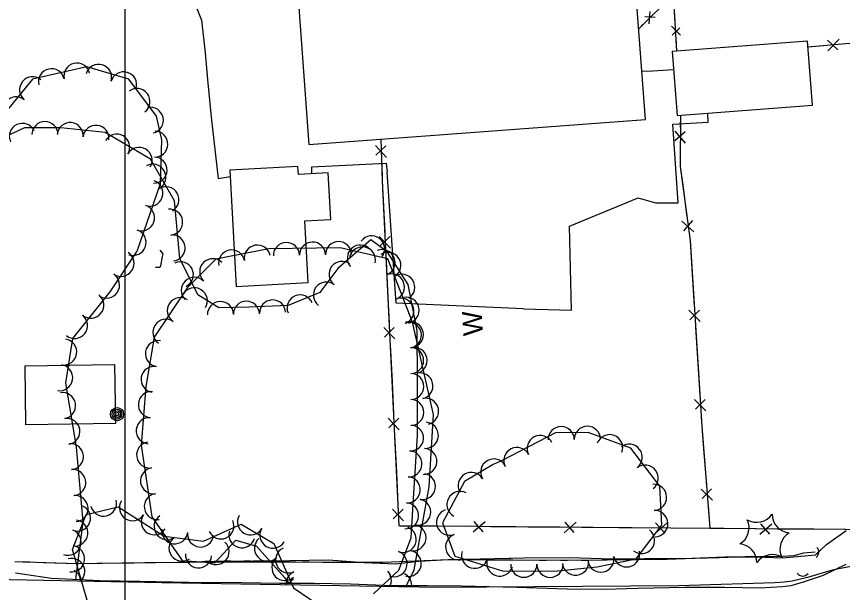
# Model space of a CAD drawing. Extents: x 353423 to 364002, y 127000 to 201942.
# Drawn here: x 360966.6 to 361220, y 132251.2 to 132428 of the extents above; entities that cross this region are included whole.
import ezdxf

# ---------------------------------------------------------------- set-up
doc = ezdxf.new("R2010")
doc.units = 0
for name, color, linetype in [('E_DTM_SlopeBottom', 7, 'Continuous'), ('E_DTM_SlopeTop', 7, 'Continuous'), ('E_FEN_Generic', 7, 'Continuous'), ('E_LAND_BrushLine', 7, 'Continuous'), ('E_LAND_TreeLine', 7, 'Continuous'), ('E_MISCPROP', 7, 'Continuous'), ('E_STRUCT_WingWall', 7, 'Continuous'), ('E_WTR_FlowLine', 7, 'Continuous')]:
    doc.layers.add(name, color=color, linetype=linetype)

msp = doc.modelspace()

# ---------------------------------------------------------------- linework, layer by layer
at = {"layer": 'E_DTM_SlopeBottom'}
for p, q in [((361160.93, 132429.47), (361160.65, 132425.68)), ((361162.6, 132427.61), (361159.34, 132427.82)), ((361170.28, 132422.24), (361167.61, 132424.94)), ((361167.78, 132422.21), (361170.09, 132424.52)), ((361215.45, 132420.73), (361218.55, 132417.77)), ((361215.56, 132417.44), (361219.03, 132421.04)), ((361168.55, 132392.73), (361171.74, 132389.05)), ((361171.75, 132392.55), (361168.61, 132389.8)), ((361076.72, 132388.34), (361080.09, 132384.73)), ((361079.97, 132388.28), (361076.89, 132385.38)), ((361170.76, 132365.13), (361174.42, 132361.91)), ((361173.96, 132365.39), (361171.22, 132362.23)), ((361077.92, 132360.43), (361081.34, 132356.87)), ((361081.17, 132360.42), (361078.13, 132357.46)), ((361172.91, 132337.83), (361176.34, 132334.37)), ((361176.12, 132337.86), (361173.17, 132334.91)), ((361079.27, 132332.55), (361082.69, 132328.99)), ((361082.52, 132332.54), (361079.48, 132329.58)), ((361174.65, 132310.37), (361178.08, 132306.91)), ((361177.85, 132310.4), (361174.9, 132307.45)), ((361080.62, 132304.67), (361084.04, 132301.1)), ((361083.87, 132304.65), (361080.83, 132301.7)), ((361176.65, 132282.9), (361180.12, 132279.49)), ((361179.85, 132282.98), (361176.94, 132279.99)), ((361081.97, 132276.78), (361085.39, 132273.22)), ((361085.22, 132276.77), (361082.18, 132273.82)), ((361106.68, 132269.77), (361110.43, 132272.99)), ((361106.88, 132273.02), (361109.65, 132269.82)), ((361134.59, 132269.55), (361138.34, 132272.77)), ((361134.79, 132272.79), (361137.56, 132269.59)), ((361162.51, 132269.33), (361166.26, 132272.54)), ((361162.7, 132272.57), (361165.48, 132269.37)), ((361194.66, 132269.1), (361198.36, 132272.27)), ((361194.85, 132272.29), (361197.59, 132269.14))]:
    msp.add_line(p, q, dxfattribs=at)
for points in [[(361209.41, 132418.68), (361282.87, 132425.06), (361261.85, 132512.98)], [(361169.24, 132417.33), (361168.16, 132434.76), (361157.5, 132424.18)], [(361168.68, 132426.33), (361168.16, 132434.76), (361167.96, 132434.56)], [(361158.91, 132425.58), (361157.5, 132424.18)], [(361169.24, 132417.33), (361169, 132421.26)], [(361209.41, 132418.68), (361214.24, 132419.1)], [(361170.28, 132397.62), (361170.24, 132381.96), (361173.28, 132359.23), (361176.89, 132302.24), (361179.29, 132270.94), (361234.56, 132270.49), (361321.26, 132269.67)], [(361170.28, 132397.62), (361170.27, 132393.87)], [(361078.4, 132390.33), (361078.42, 132389.56)], [(361078.4, 132390.33), (361078.83, 132377.5), (361083.96, 132271.7), (361179.29, 132270.94)], [(361170.26, 132387.37), (361170.24, 132381.96), (361171.01, 132376.24)], [(361078.65, 132382.97), (361078.83, 132377.5), (361079.12, 132371.64)], [(361122.13, 132338.27), (361083.13, 132339.94), (361080.34, 132380.14)], [(361171.01, 132376.24), (361172.31, 132366.49)], [(361079.12, 132371.64), (361079.6, 132361.67)], [(361173.17, 132360.05), (361173.28, 132359.23), (361173.94, 132348.89)], [(361010.61, 132356.2), (361011.49, 132355.13), (361011.34, 132354.26), (361010.8, 132351.47), (361010.62, 132350.89), (361009.28, 132350.89)], [(361079.92, 132355.09), (361080.47, 132343.76)], [(361173.94, 132348.89), (361174.56, 132339.08)], [(361080.47, 132343.76), (361080.95, 132333.79)], [(361174.97, 132332.59), (361175.67, 132321.43)], [(361081.27, 132327.21), (361081.82, 132315.88)], [(361175.67, 132321.43), (361176.29, 132311.62)], [(361081.82, 132315.88), (361082.3, 132305.91)], [(361176.7, 132305.13), (361176.89, 132302.24), (361177.52, 132293.98)], [(361082.62, 132299.32), (361083.17, 132287.99)], [(361177.52, 132293.98), (361178.28, 132284.18)], [(361083.17, 132287.99), (361083.65, 132278.03)], [(361178.78, 132277.7), (361179.29, 132270.94), (361183.7, 132270.9)], [(361084.21, 132271.69), (361095.55, 132271.6)], [(361095.55, 132271.6), (361105.53, 132271.52)], [(361112.12, 132271.47), (361123.47, 132271.38)], [(361123.47, 132271.38), (361133.44, 132271.3)], [(361140.04, 132271.25), (361151.38, 132271.16)], [(361151.38, 132271.16), (361161.36, 132271.08)], [(361167.95, 132271.03), (361179.29, 132270.94)], [(361183.7, 132270.9), (361193.53, 132270.82)], [(361200.03, 132270.77), (361211.21, 132270.68)], [(361211.21, 132270.68), (361221.04, 132270.6)]]:
    msp.add_lwpolyline(points, dxfattribs=at)
msp.add_arc((361207.83, 132258.31), 2.06, 216.0446, 322.2841, dxfattribs=at)
msp.add_ellipse((361211.03, 132263.57), major_axis=(0.16, 1.87), ratio=0.91476, start_param=3.785288, end_param=5.639518, dxfattribs=at)
at = {"layer": 'E_DTM_SlopeTop'}
for points in [[(361227.31, 132260.12), (361216.9, 132258.06), (361209.26, 132255.83), (361204.54, 132254.67), (361202.08, 132254.38), (361199.25, 132254.18), (361169.71, 132253.2), (361096.07, 132252.69), (361011.16, 132254.12), (360824.87, 132257.82)], [(360966.26, 132257.19), (360977.37, 132255.56), (360992.23, 132254.91), (361004.5, 132254.63), (361019.37, 132254.4), (361035.79, 132254.21), (361047.35, 132254.03), (361057.93, 132254.05), (361069.08, 132253.8), (361081.93, 132253.34), (361092.59, 132253.36), (361103.11, 132253.21), (361120.11, 132252.79), (361135.51, 132252.33), (361147.21, 132252.24), (361157.21, 132252.57), (361171.84, 132252.8), (361183.87, 132252.78), (361194.77, 132252.66), (361201.51, 132253.01), (361204.32, 132253.34), (361208.03, 132254.44), (361214.19, 132256.56), (361221.19, 132259.86)]]:
    msp.add_lwpolyline(points, dxfattribs=at)
at = {"layer": 'E_FEN_Generic'}
for points in [[(360984.84, 132255.24), (360987.06, 132272.9), (360984.98, 132295.78), (360981.72, 132315.51), (360983.88, 132329.15), (360995.33, 132343.44), (361003.64, 132355.89), (361010.78, 132376.74), (361011.18, 132390.1), (361009.55, 132397.34), (361001.03, 132408.7), (360988.19, 132412.51), (360971.53, 132408.74), (360959.13, 132393.65), (360957.1, 132378.75), (360960.29, 132353.75), (360956.07, 132335.41), (360950.38, 132304.32), (360951.94, 132280.8), (360955.51, 132257.92)], [(361076.09, 132250.73), (361083.94, 132258.06), (361087.65, 132267.92), (361088.54, 132281.65), (361089.64, 132299.4), (361089.67, 132316.2), (361089.53, 132331.52), (361086.76, 132345.72), (361080.48, 132355.59), (361075.35, 132359.43), (361065.23, 132350.65), (361059.68, 132343.3), (361049.98, 132339.29), (361038.04, 132338.73), (361028.68, 132338.57), (361022.25, 132342.49), (361016.76, 132353.73), (361015.09, 132371.36), (361007.7, 132384.17), (360993.8, 132392.38), (360980.25, 132393.83), (360969.05, 132393.79), (360957.09, 132388.25)], [(361086.22, 132253.35), (361088.58, 132258.19), (361093.26, 132283.62), (361094.5, 132305.81), (361088.07, 132334.17), (361080.54, 132353.61), (361065.93, 132356.97), (361044.03, 132356.62), (361027.72, 132353.51), (361019.11, 132344.82), (361008.88, 132329.5), (361006.34, 132314.45), (361004.89, 132296.44), (361008.16, 132274.45), (361017.46, 132261.05), (361027.46, 132260.25), (361033.94, 132267.25), (361040.23, 132265.39), (361048.97, 132255.68), (361050.01, 132254.04)], [(361115.6, 132291.71), (361112.87, 132290.48), (361104.05, 132285.25), (361097.31, 132272.62), (361101.08, 132262.29), (361115.72, 132257.8), (361131.59, 132257.76), (361144.72, 132259.08), (361156.68, 132261.49), (361164.55, 132271.81), (361164, 132283.84), (361155.11, 132295.45), (361141.97, 132300.28), (361131.98, 132300.16), (361115.6, 132291.71)], [(360988.41, 132248.39), (360983.83, 132264.39), (360988, 132275.16), (360997.79, 132277.53), (361011.95, 132268.43), (361024.01, 132266.92), (361035.53, 132272.11), (361045.52, 132266.18), (361051.63, 132252.64), (361061.55, 132245.84)]]:
    msp.add_lwpolyline(points, dxfattribs=at)
for centre, radius, start, end in [((360977.33, 132407.91), 4, 12.7519, 192.7365), ((360985.13, 132409.67), 4, 12.7519, 192.7365), ((360991.8, 132409.26), 4, 343.4915, 163.4762), ((360971.54, 132405.46), 4, 50.6048, 230.5894), ((360999.47, 132406.98), 4, 343.4915, 163.4762), ((361003.55, 132401.86), 4, 306.8624, 126.8471), ((360966.47, 132399.28), 4, 50.6048, 230.5894), ((361007.68, 132396.11), 4, 282.6572, 102.6418), ((360968.4, 132391.18), 3.99, 24.8487, 204.8334), ((360975.34, 132391.72), 3.99, 0.2428, 180.2275), ((360983.07, 132391.43), 3.99, 353.8904, 173.875), ((360990.99, 132390.58), 3.99, 353.8904, 173.875), ((360997.36, 132387.85), 3.99, 329.43, 149.4146), ((361009.04, 132388.8), 4, 268.3078, 88.2925), ((361004.23, 132383.8), 3.99, 329.43, 149.4146), ((361008.81, 132380.8), 4, 268.3078, 88.2925), ((361008.47, 132378.64), 3.99, 299.9956, 119.9803), ((361007.55, 132373.76), 4, 251.1093, 71.094), ((361012.46, 132371.74), 3.99, 299.9956, 119.9803), ((361004.96, 132366.19), 4, 251.1093, 71.094), ((361013.61, 132364.86), 3.99, 275.4356, 95.4202), ((361002.37, 132358.63), 4, 251.1093, 71.094), ((361014.36, 132356.93), 3.99, 275.4356, 95.4202), ((361049.42, 132354.61), 4, 0.9302, 180.9149), ((361057.42, 132354.74), 4, 0.9302, 180.9149), ((361065.41, 132354.87), 4, 0.9302, 180.9149), ((361075.58, 132356.65), 3.99, 323.1699, 143.1546), ((361032.63, 132352.31), 4, 10.8054, 190.79), ((361040.49, 132353.81), 4, 10.8054, 190.79), ((361072.1, 132353.84), 3.99, 40.9619, 220.9466), ((361072.72, 132353.26), 4, 347.0605, 167.0452), ((361078.75, 132352.43), 4, 291.1749, 111.1596), ((360998.67, 132352.21), 4, 236.3024, 56.2871), ((361026.82, 132349.62), 4, 45.2446, 225.2293), ((361080.55, 132351.59), 3.99, 302.4379, 122.4226), ((361016.89, 132348.72), 3.99, 296.0174, 116.0021), ((361066.48, 132348.83), 3.99, 52.92, 232.9047), ((360994.23, 132345.55), 4, 236.3024, 56.2871), ((361081.64, 132344.97), 4, 291.1749, 111.1596), ((361084.83, 132344.86), 3.99, 302.4379, 122.4226), ((361021.18, 132343.94), 4, 45.2446, 225.2293), ((361061.67, 132342.47), 3.99, 52.92, 232.9047), ((361021.18, 132340.69), 3.99, 328.6434, 148.628), ((360989.41, 132339.4), 4, 231.2811, 51.2658), ((361016.87, 132337.7), 4, 56.2749, 236.2596), ((361037.15, 132336.62), 3.99, 0.9625, 180.9472), ((361045.18, 132336.98), 3.99, 2.7221, 182.7068), ((361053.61, 132338.53), 3.99, 22.4495, 202.4342), ((361084.53, 132337.52), 4, 291.1749, 111.1596), ((361086.17, 132337.8), 3.99, 281.0488, 101.0335), ((361029.18, 132336.49), 3.99, 0.9625, 180.9472), ((360984.41, 132333.16), 4, 231.2811, 51.2658), ((361012.43, 132331.05), 4, 56.2749, 236.2596), ((361086.83, 132330.2), 4, 282.7833, 102.7679), ((361087.45, 132330.34), 3.99, 270.5573, 90.542), ((360981.1, 132325), 4, 261.0109, 80.9956), ((361010.15, 132324.48), 4, 80.4438, 260.4285), ((361087.53, 132322.37), 3.99, 270.5573, 90.542), ((361088.6, 132322.39), 4, 282.7833, 102.7679), ((360979.85, 132317.1), 4, 261.0109, 80.9956), ((361008.83, 132316.59), 4, 80.4438, 260.4285), ((361087.58, 132314.42), 3.99, 269.8883, 89.873), ((361090.36, 132314.59), 4, 282.7833, 102.7679), ((361007.99, 132308.83), 4, 85.3925, 265.3772), ((360980.75, 132308.53), 4, 279.3831, 99.3678), ((361087.57, 132306.45), 3.99, 269.8883, 89.873), ((361092.13, 132306.79), 4, 282.7833, 102.7679), ((360982.05, 132300.64), 4, 279.3831, 99.3678), ((361007.34, 132300.85), 4, 85.3925, 265.3772), ((361087.5, 132298.6), 3.99, 266.451, 86.4357), ((361092.05, 132299.42), 4, 266.8004, 86.7851), ((361133.72, 132298.07), 4.03, 0.7309, 180.7155), ((361141.77, 132298.17), 4.03, 0.7309, 180.7155), ((361127.31, 132295.37), 4.03, 27.2943, 207.279), ((361148.59, 132295.6), 4.03, 339.8121, 159.7968), ((360983.14, 132292.88), 4, 275.2002, 95.1849), ((361007.46, 132293.38), 4, 98.4779, 278.4626), ((361091.6, 132291.43), 4, 266.8004, 86.7851), ((361120.15, 132291.68), 4.03, 27.2943, 207.279), ((361154.58, 132292.67), 4.03, 307.4531, 127.4378), ((361087, 132290.65), 3.99, 266.451, 86.4357), ((361113.06, 132288.14), 4.03, 30.6658, 210.6505), ((361159.48, 132286.28), 4.03, 307.4531, 127.4378), ((360983.86, 132284.91), 4, 275.2002, 95.1849), ((361008.64, 132285.47), 4, 98.4779, 278.4626), ((361091.15, 132283.71), 4, 259.5757, 79.5604), ((361106.13, 132284.03), 4.03, 30.6658, 210.6505), ((361086.51, 132282.69), 3.99, 266.451, 86.4357), ((361162.05, 132280.38), 4.03, 272.6342, 92.6189), ((360984.59, 132276.94), 4, 275.2002, 95.1849), ((361009.82, 132277.56), 4, 98.4779, 278.4626), ((361089.7, 132275.85), 4, 259.5757, 79.5604), ((361102.67, 132278.18), 4.03, 61.9154, 241.9001), ((360985.33, 132274.05), 3.99, 248.8504, 68.8351), ((360993.32, 132278.59), 3.99, 193.6412, 13.6259), ((361002.18, 132277.19), 3.99, 147.2722, 327.2569), ((361086, 132274.74), 3.99, 266.3365, 86.3212), ((361008.88, 132272.88), 3.99, 147.2722, 327.2569), ((361012.83, 132271.4), 4, 124.7668, 304.7515), ((361038.4, 132272.83), 3.99, 149.3254, 329.3101), ((361099.5, 132272.76), 4.03, 110.0553, 290.04), ((361162.41, 132272.33), 4.03, 272.6342, 92.6189), ((361193.7, 132278.47), 5.72, 239.7427, 325.5076), ((361204.15, 132275.2), 5.72, 179.7427, 265.5076), ((360984.51, 132269.44), 4, 262.8552, 82.8399), ((361029.32, 132271.6), 3.99, 204.2902, 24.2749), ((361185.65, 132271.06), 5.72, 299.7427, 25.5076), ((360982.45, 132266.62), 3.99, 248.8504, 68.8351), ((361015.17, 132270.13), 3.99, 172.8458, 352.8305), ((361023.08, 132269.13), 3.99, 172.8458, 352.8305), ((361035.76, 132268.89), 4, 163.5643, 343.5489), ((361045.26, 132268.76), 3.99, 149.3254, 329.3101), ((361085.25, 132267.47), 3.99, 249.3651, 69.3498), ((361088.25, 132267.98), 4, 259.5757, 79.5604), ((361158.36, 132267.17), 4.03, 232.6788, 52.6635), ((361017.39, 132264.83), 4, 124.7668, 304.7515), ((361043.61, 132264.77), 4, 132.0118, 311.9964), ((361102.27, 132265.19), 4.03, 110.0553, 290.04), ((361206.54, 132264.52), 5.72, 119.7427, 205.5076), ((360983.52, 132261.5), 4, 262.8552, 82.8399), ((361027.84, 132263.74), 4, 227.2164, 47.201), ((361050.07, 132261.17), 3.99, 114.2853, 294.27), ((361188.04, 132260.38), 5.72, 359.7427, 85.5076), ((361022.47, 132262.75), 4, 175.4454, 355.4301), ((361082.44, 132260.01), 3.99, 249.3651, 69.3498), ((361086.8, 132260.11), 4, 259.5757, 79.5604), ((361107.18, 132262.62), 4.03, 162.9503, 342.935), ((361145.9, 132261.46), 4.03, 191.4116, 11.3963), ((361153.8, 132263.06), 4.03, 191.4116, 11.3963), ((361198.49, 132257.11), 5.72, 59.7427, 145.5076), ((360983.58, 132257.67), 3.99, 309.9758, 105.9571), ((361048.96, 132258.82), 4, 132.0118, 311.9964), ((361114.88, 132260.26), 4.03, 162.9503, 342.935), ((361122.26, 132259.89), 4.03, 179.8777, 359.8624), ((361130.31, 132259.87), 4.03, 179.8777, 359.8624), ((361138.12, 132260.53), 4.03, 185.7187, 5.7034), ((360982.3, 132254.55), 4, 8.9677, 59.1387), ((361053.34, 132253.91), 3.99, 114.2853, 186.2052), ((361077.63, 132255.03), 3.99, 328.4992, 43.0382), ((361083.88, 132253.33), 4, 0.2871, 63.9967), ((361053.76, 132252.01), 4, 122.1479, 149.5091)]:
    msp.add_arc(centre, radius, start, end, dxfattribs=at)
at = {"layer": 'E_LAND_BrushLine'}
for centre, radius in [((360997.46, 132305.93), 2.02), ((360997.45, 132305.93), 1.52), ((360997.49, 132305.93), 1.01), ((360997.48, 132305.93), 0.502)]:
    msp.add_circle(centre, radius, dxfattribs=at)
at = {"layer": 'E_LAND_TreeLine'}
msp.add_line((361000, 131000), (361000, 133500), dxfattribs=at)
at = {"layer": 'E_MISCPROP'}
for points in [[(360975.07, 132435.52), (360986.54, 132440.37), (360993.72, 132442.33), (361001.48, 132443.23), (361008.85, 132443.39), (361014.04, 132442.11), (361018.09, 132438.92), (361020.43, 132434.31), (361023.34, 132426.88), (361024.53, 132416.83), (361025.25, 132408.66), (361026.38, 132397.1), (361028.49, 132378.27), (361032.17, 132378.83)], [(361168.24, 132411.61), (361161.73, 132411.18), (361158.48, 132411.04)], [(361122.13, 132338.27), (361136.92, 132337.82), (361136.25, 132363.61), (361157.32, 132372.26), (361162.69, 132370.78), (361169.58, 132370.75), (361168, 132394.88), (361178.81, 132395.51), (361178.71, 132398.26)], [(361057.17, 132379.74), (361057.24, 132381.81), (361080.07, 132382.99), (361080.34, 132380.14)]]:
    msp.add_lwpolyline(points, dxfattribs=at)
at = {"layer": 'E_STRUCT_WingWall'}
for points in [[(360966.12, 132260.72), (360985.12, 132260.08), (361008.43, 132260.44), (361031.22, 132260.57), (361052.31, 132260.58), (361078.96, 132260.46), (361099.21, 132261.27), (361138.58, 132261.07), (361166.25, 132261.46), (361183.94, 132262.09), (361193.31, 132262.11), (361201.77, 132261.85), (361211.71, 132262.79), (361215.1, 132265.94), (361221.12, 132270.18)], [(361217.41, 132267.57), (361219.16, 132268.8)], [(361212.46, 132263.48), (361214.03, 132264.94)], [(360991.38, 132260.2), (361002.75, 132260.33), (361015.92, 132260.52), (361027.21, 132260.85), (361039.16, 132260.92), (361050.36, 132260.96), (361062.36, 132261.23), (361073.24, 132260.37), (361082.96, 132259.95), (361090.09, 132260.79), (361099.01, 132261.36), (361108.71, 132261.49), (361122.3, 132261.79), (361136.42, 132261.96), (361149.2, 132261.5), (361159.31, 132261.61), (361171.01, 132261.64), (361182.26, 132261.98), (361192.8, 132262.33), (361199.86, 132262.21), (361205.22, 132262.59), (361208.21, 132263.38), (361211.6, 132263.66)], [(361177.39, 132261.86), (361183.94, 132262.09), (361193.31, 132262.11), (361201.77, 132261.85), (361208.46, 132262.48)], [(361184.24, 132262.04), (361186.24, 132262.11)], [(361190.23, 132262.25), (361192.23, 132262.31)], [(361196.23, 132262.27), (361198.23, 132262.24)], [(361202.23, 132262.38), (361205.22, 132262.59), (361208.21, 132263.38), (361211.6, 132263.66)], [(360968.51, 132260.64), (360970.65, 132260.57)], [(360974.94, 132260.42), (360985.12, 132260.08), (361006, 132260.4)], [(360991.38, 132260.2), (361002.75, 132260.33), (361015.92, 132260.52), (361020.38, 132260.65)], [(361006, 132260.4), (361008.43, 132260.44), (361031.22, 132260.57), (361037.07, 132260.57)], [(361024.37, 132260.77), (361026.37, 132260.83)], [(361030.37, 132260.87), (361032.37, 132260.88)], [(361036.37, 132260.9), (361038.37, 132260.91)], [(361041.36, 132260.57), (361043.5, 132260.58)], [(361042.37, 132260.93), (361050.36, 132260.96), (361062.36, 132261.23), (361071.34, 132260.52)], [(361047.78, 132260.58), (361049.92, 132260.58)], [(361054.21, 132260.57), (361056.35, 132260.56)], [(361060.62, 132260.54), (361078.96, 132260.46), (361091.66, 132260.97)], [(361071.34, 132260.52), (361073.24, 132260.37), (361082.96, 132259.95), (361090.09, 132260.79), (361099.01, 132261.36), (361100.26, 132261.37)], [(361091.66, 132260.97), (361099.21, 132261.27), (361122.74, 132261.15)], [(361104.26, 132261.43), (361106.26, 132261.45)], [(361110.26, 132261.52), (361112.26, 132261.57)], [(361116.26, 132261.66), (361118.26, 132261.7)], [(361122.25, 132261.79), (361122.3, 132261.79), (361136.42, 132261.96), (361149.2, 132261.5), (361151.24, 132261.52)], [(361127.03, 132261.13), (361129.18, 132261.12)], [(361133.46, 132261.1), (361135.61, 132261.09)], [(361139.9, 132261.09), (361142.04, 132261.12)], [(361146.32, 132261.18), (361166.25, 132261.46), (361177.39, 132261.86)], [(361151.24, 132261.52), (361159.31, 132261.61), (361171.01, 132261.64), (361180.24, 132261.92)]]:
    msp.add_lwpolyline(points, dxfattribs=at)
at = {"layer": 'E_WTR_FlowLine'}
for points in [[(361056.33, 132388.69), (361159.57, 132396.34), (361156.14, 132442.63), (361052.9, 132434.98)], [(361169.31, 132397.55), (361210.78, 132400.71), (361209.28, 132420.39), (361167.81, 132417.22)], [(361032.07, 132380.77), (361034.02, 132345.1), (361056.12, 132346.31), (361055.09, 132365.22), (361063.01, 132365.66), (361062.22, 132380.01), (361053.1, 132379.51), (361052.97, 132381.92)], [(360996.94, 132303.04), (360969.52, 132302.64), (360969.25, 132320.8), (360996.68, 132321.2)]]:
    msp.add_lwpolyline(points, close=True, dxfattribs=at)

# ---------------------------------------------------------------- texts
at = {"layer": 'E_DTM_SlopeBottom'}
msp.add_text('W', height=6, rotation=93.4745, dxfattribs=at).set_placement((361109.73, 132330.16))

doc.saveas('drawing.dxf')
